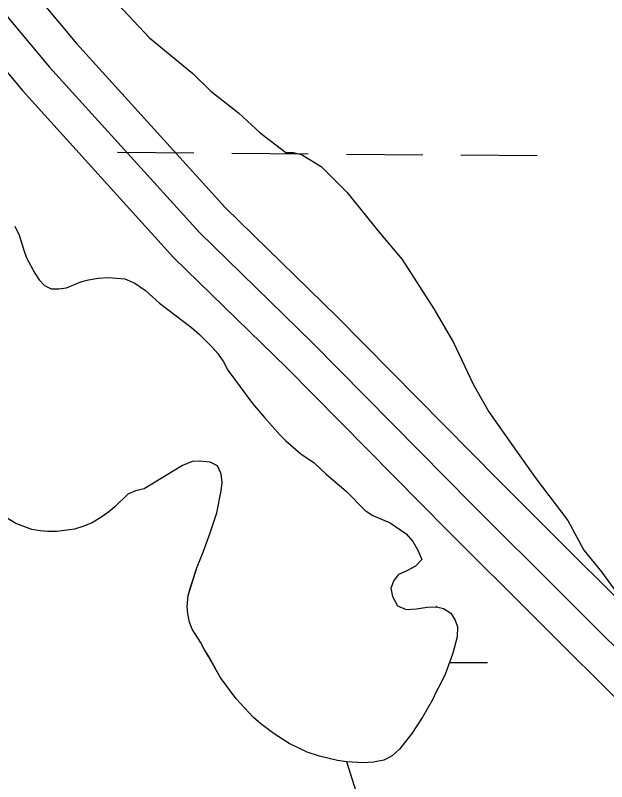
# Model space of a CAD drawing. Extents: x 3271442 to 3309282, y 752266 to 777610.
# Drawn here: x 3299425.9 to 3299673.8, y 769970.5 to 770291.6 of the extents above; entities that cross this region are included whole.
import ezdxf

# ---------------------------------------------------------------- set-up
doc = ezdxf.new("R2010")
doc.units = 0
for name, color, linetype in [('V-ROAD-CNTR', 7, 'Continuous'), ('V-SITE-VEGE', 7, 'Continuous'), ('V-TOPO-SHOR', 7, 'Continuous'), ('V-WETL-SWMP', 7, 'Continuous')]:
    doc.layers.add(name, color=color, linetype=linetype)

msp = doc.modelspace()

# ---------------------------------------------------------------- linework, layer by layer
at = {"layer": 'V-ROAD-CNTR'}
for points in [[(3298760.33, 770702.97), (3298915.08, 770663.35), (3299021.92, 770613.76), (3299095.21, 770578.31), (3299151.89, 770546.52), (3299184.91, 770526.6), (3299231.18, 770484.58), (3299295.82, 770408.69), (3299367.2, 770333.88), (3299428.88, 770260.02), (3299492.3, 770190.17), (3299539.73, 770143.91), (3299606.94, 770075.89), (3299683.22, 769999.86), (3299752.59, 769914.71), (3299787.67, 769859.26), (3299820.1, 769780.93), (3299832.93, 769733.97), (3299844.53, 769678.82), (3299884.72, 769646)], [(3299159.44, 770559.49), (3299193.91, 770538.69), (3299241.98, 770495.03), (3299306.97, 770418.74), (3299378.39, 770343.88), (3299440.19, 770269.87), (3299503.1, 770200.59), (3299550.31, 770154.55), (3299617.57, 770086.47), (3299694.36, 770009.93), (3299764.79, 769923.48), (3299801.04, 769866.19), (3299834.32, 769785.79), (3299847.52, 769737.49), (3299858.12, 769687.09), (3299892.74, 769658.82), (3299938.03, 769637.85), (3300032.36, 769656.02), (3300131.11, 769676.38), (3300182.24, 769682.36), (3300222.14, 769675.35)], [(3299188.28, 770559.61), (3299202.91, 770550.78), (3299252.78, 770505.49), (3299318.11, 770428.79), (3299389.59, 770353.88), (3299451.51, 770279.73), (3299513.9, 770211.01), (3299560.88, 770165.19), (3299628.2, 770097.06), (3299705.5, 770020.01), (3299776.98, 769932.26), (3299814.41, 769873.12), (3299848.54, 769790.66), (3299862.11, 769741.02), (3299871.71, 769695.36), (3299900.76, 769671.63), (3299939.95, 769653.49), (3300029.42, 769670.73), (3300128.72, 769691.2), (3300182.68, 769697.51), (3300226.9, 769689.74), (3300268.81, 769668.7)]]:
    msp.add_lwpolyline(points, dxfattribs=at)
at = {"layer": 'V-SITE-VEGE'}
for p, q in [((3299468.96, 770296.26), (3299482.2, 770282.17)), ((3299482.2, 770282.17), (3299500.4, 770267.25)), ((3299500.4, 770267.25), (3299507.85, 770259.78)), ((3299507.85, 770259.78), (3299519.43, 770250.66)), ((3299519.43, 770250.66), (3299528.54, 770242.37)), ((3299528.54, 770242.37), (3299539.29, 770234.07)), ((3299539.29, 770234.07), (3299542.61, 770234.07)), ((3299542.61, 770234.07), (3299545.92, 770233.24)), ((3299545.92, 770233.24), (3299554.19, 770228.26)), ((3299554.19, 770228.26), (3299564.95, 770217.48)), ((3299564.95, 770217.48), (3299579.01, 770200.08)), ((3299579.01, 770200.08), (3299588.11, 770189.3)), ((3299588.11, 770189.3), (3299601.34, 770168.58)), ((3299601.34, 770168.58), (3299609.61, 770154.49)), ((3299609.61, 770154.49), (3299617.87, 770137.09)), ((3299617.87, 770137.09), (3299624.49, 770125.49)), ((3299624.49, 770125.49), (3299636.06, 770108.91)), ((3299636.06, 770108.91), (3299644.33, 770097.31)), ((3299644.33, 770097.31), (3299657.56, 770079.9)), ((3299657.56, 770079.9), (3299664.18, 770067.47)), ((3299664.18, 770067.47), (3299671.62, 770058.35)), ((3299671.62, 770058.35), (3299680.72, 770045.92))]:
    msp.add_line(p, q, dxfattribs=at)
msp.add_lwpolyline([(3299574.49, 769948.27), (3299564.94, 769978.81), (3299560.96, 769979.33), (3299553.37, 769981.13), (3299548.23, 769982.81), (3299540.77, 769986.42), (3299534.47, 769990.55), (3299528.81, 769994.67), (3299525.73, 769997.37), (3299518.53, 770005.23), (3299511.85, 770014.24), (3299506.97, 770022.99), (3299505.05, 770025.95), (3299503.51, 770028.91), (3299500.04, 770034.45), (3299498.88, 770037.28), (3299498.25, 770040.75), (3299497.99, 770043.84), (3299498.38, 770048.47), (3299502.12, 770060.43), (3299504.71, 770066.6), (3299507.67, 770074.7), (3299510.38, 770083.19), (3299512.19, 770092.32), (3299512.58, 770095.79), (3299512.2, 770099.4), (3299510.66, 770102.87), (3299507.57, 770104.42), (3299503.33, 770104.81), (3299500.12, 770104.68), (3299495.99, 770102.89), (3299479.91, 770093.13), (3299476.3, 770092.36), (3299473.08, 770090.95), (3299467.68, 770085.68), (3299465.1, 770083.5), (3299462.14, 770081.44), (3299458.15, 770079), (3299454.29, 770077.46), (3299450.69, 770076.31), (3299443.35, 770075.29), (3299439.49, 770075.29), (3299436.28, 770075.55), (3299432.81, 770076.2), (3299426.12, 770078.65), (3299421.75, 770081.35)], dxfattribs=at)
at = {"layer": 'V-TOPO-SHOR'}
for points in [[(3299425.74, 770203.17), (3299427.53, 770199.44), (3299429.46, 770193.13), (3299430.61, 770189.92), (3299434.08, 770183.48), (3299435.88, 770180.78), (3299438.19, 770178.33), (3299441.02, 770176.91), (3299444.1, 770177.04), (3299447.45, 770177.42), (3299453.37, 770179.86), (3299456.59, 770180.76), (3299460.7, 770181.39), (3299464.95, 770181.78), (3299471.77, 770181.12), (3299476.01, 770179.32), (3299480.51, 770176.23), (3299486.42, 770170.95), (3299499.79, 770160.77), (3299503.13, 770157.81), (3299508.4, 770152.53), (3299510.84, 770149.82)], [(3299510.84, 770149.82), (3299513.15, 770146.35), (3299515.08, 770142.87), (3299525.35, 770128.97), (3299530.36, 770123.05), (3299536.79, 770115.83), (3299539.36, 770113.26), (3299545.65, 770107.85), (3299551.18, 770104.11), (3299556.19, 770099.35), (3299564.55, 770092.14), (3299572.52, 770084.16), (3299575.86, 770081.96), (3299583.06, 770079), (3299589.74, 770074.36), (3299592.57, 770071.14), (3299594.62, 770067.54), (3299596.29, 770063.55), (3299593.71, 770060.72), (3299589.98, 770058.79), (3299586.51, 770057.25), (3299584.58, 770054.81), (3299583.29, 770051.6), (3299584.05, 770048.12), (3299586.11, 770044.13), (3299589.71, 770042.58), (3299594.08, 770042.97), (3299598.59, 770043.6), (3299602.45, 770043.73), (3299605.4, 770043.08), (3299608.49, 770041.02), (3299610.29, 770038.19), (3299611.31, 770035.36), (3299611.18, 770031.11), (3299609.37, 770024.3), (3299606.27, 770015.81), (3299604.21, 770011.44), (3299602.41, 770008.1), (3299600.86, 770004.75), (3299596.61, 769997.56), (3299592.1, 769990.61), (3299586.94, 769984.06), (3299583.86, 769981.36), (3299580.38, 769979.43), (3299576.14, 769978.67), (3299571.76, 769978.41), (3299564.94, 769978.81), (3299560.96, 769979.33), (3299553.37, 769981.13), (3299548.23, 769982.81), (3299540.77, 769986.42), (3299534.47, 769990.55), (3299528.81, 769994.67), (3299525.73, 769997.37), (3299518.53, 770005.23), (3299511.85, 770014.24), (3299506.97, 770022.99), (3299505.05, 770025.95), (3299503.51, 770028.91), (3299500.04, 770034.45), (3299498.88, 770037.28), (3299498.25, 770040.75), (3299497.99, 770043.84), (3299498.38, 770048.47), (3299499.54, 770052.33), (3299502.12, 770060.43), (3299504.71, 770066.6), (3299507.67, 770074.7), (3299510.38, 770083.19), (3299512.19, 770092.32), (3299512.58, 770095.79), (3299512.2, 770099.4), (3299510.66, 770102.87), (3299507.57, 770104.42), (3299503.33, 770104.81), (3299500.12, 770104.68), (3299495.99, 770102.89), (3299479.91, 770093.13), (3299476.3, 770092.36), (3299473.08, 770090.95), (3299467.68, 770085.68), (3299465.1, 770083.49), (3299462.14, 770081.44), (3299458.15, 770079), (3299454.29, 770077.46), (3299450.69, 770076.31), (3299443.35, 770075.29), (3299439.49, 770075.29), (3299436.28, 770075.55), (3299432.81, 770076.2), (3299426.12, 770078.65), (3299421.75, 770081.35)]]:
    msp.add_lwpolyline(points, dxfattribs=at)
at = {"layer": 'V-WETL-SWMP'}
for p, q in [((3299468.73, 770234.23), (3299500.73, 770233.97)), ((3299516.73, 770233.84), (3299548.72, 770233.58)), ((3299564.72, 770233.44), (3299596.72, 770233.18)), ((3299612.72, 770233.05), (3299644.72, 770232.78)), ((3299425.74, 770203.17), (3299427.54, 770199.44)), ((3299427.54, 770199.44), (3299429.46, 770193.13)), ((3299429.46, 770193.13), (3299430.61, 770189.92)), ((3299430.61, 770189.92), (3299434.08, 770183.48)), ((3299434.08, 770183.48), (3299435.88, 770180.78)), ((3299456.59, 770180.76), (3299460.71, 770181.39)), ((3299460.71, 770181.39), (3299464.95, 770181.78)), ((3299464.95, 770181.78), (3299471.77, 770181.12)), ((3299435.88, 770180.78), (3299438.19, 770178.33)), ((3299438.19, 770178.33), (3299441.02, 770176.91)), ((3299447.45, 770177.42), (3299453.37, 770179.86)), ((3299453.37, 770179.86), (3299456.59, 770180.76)), ((3299471.77, 770181.12), (3299476.01, 770179.32)), ((3299476.01, 770179.32), (3299480.51, 770176.23)), ((3299441.02, 770176.91), (3299444.11, 770177.04)), ((3299444.11, 770177.04), (3299447.45, 770177.42)), ((3299480.51, 770176.23), (3299486.42, 770170.95)), ((3299486.42, 770170.95), (3299499.79, 770160.77)), ((3299499.79, 770160.77), (3299503.13, 770157.81)), ((3299503.13, 770157.81), (3299508.4, 770152.53)), ((3299508.4, 770152.53), (3299510.84, 770149.82)), ((3299510.84, 770149.82), (3299513.15, 770146.35)), ((3299513.15, 770146.35), (3299515.08, 770142.87)), ((3299515.08, 770142.87), (3299525.36, 770128.97)), ((3299525.36, 770128.97), (3299530.37, 770123.05)), ((3299530.37, 770123.05), (3299536.79, 770115.84)), ((3299536.79, 770115.84), (3299539.36, 770113.26)), ((3299539.36, 770113.26), (3299545.66, 770107.85)), ((3299545.66, 770107.85), (3299551.19, 770104.12)), ((3299500.12, 770104.68), (3299496, 770102.89)), ((3299503.33, 770104.81), (3299500.12, 770104.68)), ((3299507.58, 770104.42), (3299503.33, 770104.81)), ((3299510.66, 770102.87), (3299507.58, 770104.42)), ((3299496, 770102.89), (3299479.91, 770093.13)), ((3299512.2, 770099.4), (3299510.66, 770102.87)), ((3299551.19, 770104.12), (3299556.2, 770099.35)), ((3299512.59, 770095.79), (3299512.2, 770099.4)), ((3299556.2, 770099.35), (3299564.55, 770092.14)), ((3299512.2, 770092.32), (3299512.59, 770095.79)), ((3299476.31, 770092.36), (3299473.09, 770090.95)), ((3299479.91, 770093.13), (3299476.31, 770092.36)), ((3299510.39, 770083.19), (3299512.2, 770092.32)), ((3299564.55, 770092.14), (3299572.52, 770084.15)), ((3299473.09, 770090.95), (3299467.68, 770085.68)), ((3299467.68, 770085.68), (3299465.11, 770083.5)), ((3299465.11, 770083.5), (3299462.14, 770081.44)), ((3299507.67, 770074.7), (3299510.39, 770083.19)), ((3299572.52, 770084.15), (3299575.86, 770081.96)), ((3299575.86, 770081.96), (3299583.06, 770079)), ((3299426.12, 770078.65), (3299421.75, 770081.35)), ((3299432.81, 770076.2), (3299426.12, 770078.65)), ((3299458.15, 770079), (3299454.29, 770077.46)), ((3299462.14, 770081.44), (3299458.15, 770079)), ((3299583.06, 770079), (3299589.75, 770074.36)), ((3299436.28, 770075.55), (3299432.81, 770076.2)), ((3299439.5, 770075.29), (3299436.28, 770075.55)), ((3299450.69, 770076.31), (3299443.36, 770075.29)), ((3299454.29, 770077.46), (3299450.69, 770076.31)), ((3299443.36, 770075.29), (3299439.5, 770075.29)), ((3299504.71, 770066.6), (3299507.67, 770074.7)), ((3299589.75, 770074.36), (3299592.57, 770071.14)), ((3299592.57, 770071.14), (3299594.63, 770067.54)), ((3299502.13, 770060.43), (3299504.71, 770066.6)), ((3299594.63, 770067.54), (3299596.29, 770063.55)), ((3299596.29, 770063.55), (3299593.72, 770060.72)), ((3299499.55, 770052.33), (3299502.13, 770060.43)), ((3299593.72, 770060.72), (3299589.99, 770058.79)), ((3299586.51, 770057.25), (3299584.58, 770054.81)), ((3299589.99, 770058.79), (3299586.51, 770057.25)), ((3299584.58, 770054.81), (3299583.29, 770051.6)), ((3299498.39, 770048.47), (3299499.55, 770052.33)), ((3299583.29, 770051.6), (3299584.06, 770048.12)), ((3299497.99, 770043.84), (3299498.39, 770048.47)), ((3299584.06, 770048.12), (3299586.11, 770044.13)), ((3299498.25, 770040.75), (3299497.99, 770043.84)), ((3299586.11, 770044.13), (3299589.71, 770042.59)), ((3299594.09, 770042.97), (3299598.59, 770043.61)), ((3299598.59, 770043.61), (3299602.45, 770043.73)), ((3299602.45, 770043.73), (3299605.41, 770043.08)), ((3299498.89, 770037.28), (3299498.25, 770040.75)), ((3299589.71, 770042.59), (3299594.09, 770042.97)), ((3299605.41, 770043.08), (3299608.49, 770041.02)), ((3299608.49, 770041.02), (3299610.29, 770038.19)), ((3299500.04, 770034.45), (3299498.89, 770037.28)), ((3299610.29, 770038.19), (3299611.32, 770035.36)), ((3299503.51, 770028.91), (3299500.04, 770034.45)), ((3299611.32, 770035.36), (3299611.18, 770031.11)), ((3299611.18, 770031.11), (3299609.37, 770024.3)), ((3299505.05, 770025.95), (3299503.51, 770028.91)), ((3299506.98, 770022.99), (3299505.05, 770025.95)), ((3299609.37, 770024.3), (3299606.28, 770015.81)), ((3299511.86, 770014.24), (3299506.98, 770022.99)), ((3299607.98, 770020.48), (3299623.81, 770020.35)), ((3299606.28, 770015.81), (3299604.22, 770011.44)), ((3299518.54, 770005.23), (3299511.86, 770014.24)), ((3299604.22, 770011.44), (3299602.41, 770008.1)), ((3299602.41, 770008.1), (3299600.86, 770004.75)), ((3299525.73, 769997.37), (3299518.54, 770005.23)), ((3299600.86, 770004.75), (3299596.61, 769997.56)), ((3299528.82, 769994.67), (3299525.73, 769997.37)), ((3299596.61, 769997.56), (3299592.1, 769990.61)), ((3299534.47, 769990.55), (3299528.82, 769994.67)), ((3299540.77, 769986.42), (3299534.47, 769990.55)), ((3299592.1, 769990.61), (3299586.95, 769984.06)), ((3299548.23, 769982.81), (3299540.77, 769986.42)), ((3299553.37, 769981.14), (3299548.23, 769982.81)), ((3299586.95, 769984.06), (3299583.86, 769981.36)), ((3299560.96, 769979.33), (3299553.37, 769981.14)), ((3299564.95, 769978.81), (3299560.96, 769979.33)), ((3299580.38, 769979.43), (3299576.14, 769978.67)), ((3299583.86, 769981.36), (3299580.38, 769979.43)), ((3299571.76, 769978.41), (3299564.95, 769978.81)), ((3299576.14, 769978.67), (3299571.76, 769978.41))]:
    msp.add_line(p, q, dxfattribs=at)
msp.add_arc((3299629.06, 770020.78), 35.25, 138.7563, 139.3759, dxfattribs=at)

doc.saveas('drawing.dxf')
